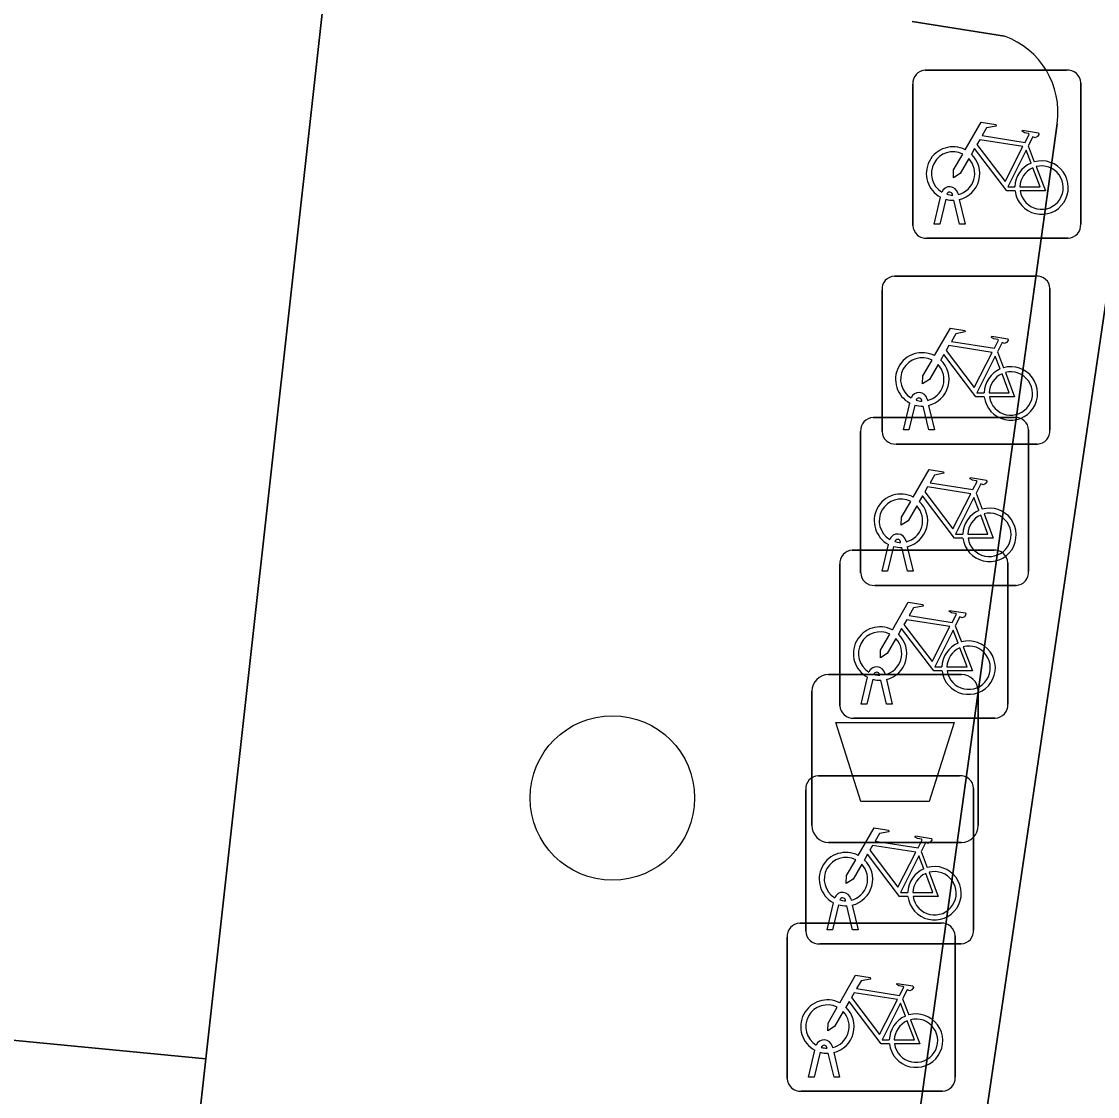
# Model space of a CAD drawing. Extents: x 160349 to 161355, y 381727 to 382854.
# Drawn here: x 160885.01 to 160891.41, y 382489.71 to 382496.11 of the extents above; entities that cross this region are included whole.
import ezdxf

# ---------------------------------------------------------------- set-up
doc = ezdxf.new("R2010")
doc.units = 0
for name, color, linetype in [('IMGEO_Afvalbak', 7, 'Continuous'), ('IMGEO_Boom', 7, 'Continuous'), ('IMGEO_Fietsenrek', 7, 'Continuous'), ('IMGEO_Pand', 7, 'Continuous'), ('IMGEO_Parkeervlak_open', 7, 'Continuous'), ('IMGEO_Rijbaan_lokaal_gesloten', 7, 'Continuous'), ('IMGEO_Voetpad_open', 7, 'Continuous')]:
    doc.layers.add(name, color=color, linetype=linetype)

msp = doc.modelspace()

# ---------------------------------------------------------------- linework, layer by layer
at = {"layer": 'IMGEO_Afvalbak'}
for p, q in [((160889.8101, 382492.2235), (160890.5999, 382492.2235)), ((160890.5999, 382492.2235), (160889.8101, 382492.2235)), ((160889.7101, 382491.3245), (160889.7101, 382492.1235)), ((160889.7101, 382492.1235), (160889.7101, 382491.3245)), ((160890.6999, 382492.1235), (160890.6999, 382491.3245)), ((160890.6999, 382491.3245), (160890.6999, 382492.1235)), ((160890.5999, 382491.2245), (160889.8101, 382491.2245)), ((160889.8101, 382491.2245), (160890.5999, 382491.2245))]:
    msp.add_line(p, q, dxfattribs=at)
msp.add_lwpolyline([(160889.8528, 382491.9384), (160890.5572, 382491.9384), (160890.4084, 382491.4675), (160890.0016, 382491.4675), (160889.8528, 382491.9384)], dxfattribs=at)
for centre, start, end in [((160889.8101, 382492.1235), 90, 180), ((160889.8101, 382492.1235), 90, 180), ((160890.5999, 382492.1235), 0, 90), ((160890.5999, 382492.1235), 360, 90), ((160889.8101, 382491.3245), 180, 270), ((160889.8101, 382491.3245), 180, 270), ((160890.5999, 382491.3245), 270, 0), ((160890.5999, 382491.3245), 270, 0)]:
    msp.add_arc(centre, 0.1, start, end, dxfattribs=at)
at = {"layer": 'IMGEO_Boom'}
msp.add_circle((160888.524, 382491.489), 0.4892, dxfattribs=at)
at = {"layer": 'IMGEO_Fietsenrek'}
for p, q in [((160890.3849, 382495.8185), (160891.2258, 382495.8185)), ((160891.2258, 382495.8185), (160890.3849, 382495.8185)), ((160891.3095, 382495.7441), (160891.3095, 382494.9032)), ((160891.3095, 382494.9032), (160891.3095, 382495.7441)), ((160890.3105, 382494.8939), (160890.3105, 382495.7348)), ((160890.3105, 382495.7348), (160890.3105, 382494.8939)), ((160890.9972, 382495.3682), (160891.0335, 382495.273)), ((160890.4375, 382494.9033), (160890.4758, 382495.0633)), ((160890.5062, 382495.0511), (160890.4709, 382494.9033)), ((160890.5479, 382495.0749), (160890.5469, 382495.0792)), ((160890.589, 382494.9033), (160890.5551, 382495.045)), ((160890.5786, 382495.0864), (160890.5804, 382495.0785)), ((160890.5874, 382495.0493), (160890.6224, 382494.9033)), ((160890.4709, 382494.9033), (160890.4375, 382494.9033)), ((160890.6224, 382494.9033), (160890.589, 382494.9033)), ((160891.2351, 382494.8195), (160890.3942, 382494.8195)), ((160890.3942, 382494.8195), (160891.2351, 382494.8195)), ((160890.2019, 382494.5935), (160891.0428, 382494.5935)), ((160891.0428, 382494.5935), (160890.2019, 382494.5935)), ((160890.1275, 382493.6689), (160890.1275, 382494.5098)), ((160890.1275, 382494.5098), (160890.1275, 382493.6689)), ((160891.1265, 382494.5191), (160891.1265, 382493.6782)), ((160891.1265, 382493.6782), (160891.1265, 382494.5191)), ((160890.8142, 382494.1432), (160890.8505, 382494.048)), ((160890.2545, 382493.6783), (160890.2928, 382493.8383)), ((160890.3232, 382493.8261), (160890.2879, 382493.6783)), ((160890.3649, 382493.8499), (160890.3639, 382493.8542)), ((160890.3956, 382493.8614), (160890.3974, 382493.8535)), ((160890.4044, 382493.8243), (160890.4394, 382493.6783)), ((160890.406, 382493.6783), (160890.3721, 382493.82)), ((160890.0749, 382493.7525), (160890.9158, 382493.7525)), ((160890.9158, 382493.7525), (160890.0749, 382493.7525)), ((160890.0005, 382492.8279), (160890.0005, 382493.6688)), ((160890.0005, 382493.6688), (160890.0005, 382492.8279)), ((160890.2879, 382493.6783), (160890.2545, 382493.6783)), ((160890.4394, 382493.6783), (160890.406, 382493.6783)), ((160890.9995, 382493.6781), (160890.9995, 382492.8372)), ((160890.9995, 382492.8372), (160890.9995, 382493.6781)), ((160891.0521, 382493.5945), (160890.2112, 382493.5945)), ((160890.2112, 382493.5945), (160891.0521, 382493.5945)), ((160890.6872, 382493.3022), (160890.7235, 382493.207)), ((160890.1275, 382492.8373), (160890.1658, 382492.9973)), ((160890.2379, 382493.0089), (160890.2369, 382493.0132)), ((160890.2686, 382493.0204), (160890.2704, 382493.0125)), ((160889.9509, 382492.9625), (160890.7918, 382492.9625)), ((160890.7918, 382492.9625), (160889.9509, 382492.9625)), ((160890.1962, 382492.9851), (160890.1609, 382492.8373)), ((160890.279, 382492.8373), (160890.2451, 382492.979)), ((160890.2774, 382492.9833), (160890.3124, 382492.8373)), ((160889.8765, 382492.0379), (160889.8765, 382492.8788)), ((160889.8765, 382492.8788), (160889.8765, 382492.0379)), ((160890.8755, 382492.8881), (160890.8755, 382492.0472)), ((160890.8755, 382492.0472), (160890.8755, 382492.8881)), ((160890.1609, 382492.8373), (160890.1275, 382492.8373)), ((160890.3124, 382492.8373), (160890.279, 382492.8373)), ((160890.9251, 382492.7535), (160890.0842, 382492.7535)), ((160890.0842, 382492.7535), (160890.9251, 382492.7535)), ((160890.5632, 382492.5122), (160890.5995, 382492.417)), ((160890.1139, 382492.2189), (160890.1129, 382492.2232)), ((160890.1446, 382492.2304), (160890.1464, 382492.2225)), ((160890.0035, 382492.0473), (160890.0418, 382492.2073)), ((160890.0722, 382492.1951), (160890.0369, 382492.0473)), ((160890.155, 382492.0473), (160890.1211, 382492.189)), ((160890.1534, 382492.1933), (160890.1884, 382492.0473)), ((160890.0369, 382492.0473), (160890.0035, 382492.0473)), ((160890.1884, 382492.0473), (160890.155, 382492.0473)), ((160890.8011, 382491.9635), (160889.9602, 382491.9635)), ((160889.9602, 382491.9635), (160890.8011, 382491.9635)), ((160889.7479, 382491.6205), (160890.5888, 382491.6205)), ((160890.5888, 382491.6205), (160889.7479, 382491.6205)), ((160889.6735, 382490.6959), (160889.6735, 382491.5368)), ((160889.6735, 382491.5368), (160889.6735, 382490.6959)), ((160890.6725, 382491.5461), (160890.6725, 382490.7052)), ((160890.6725, 382490.7052), (160890.6725, 382491.5461)), ((160890.3602, 382491.1702), (160890.3965, 382491.075)), ((160889.9109, 382490.8769), (160889.9099, 382490.8812)), ((160889.9416, 382490.8884), (160889.9434, 382490.8805)), ((160889.8005, 382490.7053), (160889.8388, 382490.8653)), ((160889.8692, 382490.8531), (160889.8339, 382490.7053)), ((160889.952, 382490.7053), (160889.9181, 382490.847)), ((160889.9504, 382490.8513), (160889.9854, 382490.7053)), ((160889.6379, 382490.7435), (160890.4788, 382490.7435)), ((160890.4788, 382490.7435), (160889.6379, 382490.7435)), ((160889.8339, 382490.7053), (160889.8005, 382490.7053)), ((160889.9854, 382490.7053), (160889.952, 382490.7053)), ((160889.5635, 382489.8189), (160889.5635, 382490.6598)), ((160889.5635, 382490.6598), (160889.5635, 382489.8189)), ((160890.5625, 382490.6691), (160890.5625, 382489.8282)), ((160890.5625, 382489.8282), (160890.5625, 382490.6691)), ((160890.5981, 382490.6215), (160889.7572, 382490.6215)), ((160889.7572, 382490.6215), (160890.5981, 382490.6215)), ((160890.2502, 382490.2932), (160890.2865, 382490.198)), ((160889.6905, 382489.8283), (160889.7288, 382489.9883)), ((160889.8009, 382489.9999), (160889.7999, 382490.0042)), ((160889.8316, 382490.0114), (160889.8334, 382490.0035)), ((160889.7592, 382489.9761), (160889.7239, 382489.8283)), ((160889.842, 382489.8283), (160889.8081, 382489.97)), ((160889.8404, 382489.9743), (160889.8754, 382489.8283)), ((160889.7239, 382489.8283), (160889.6905, 382489.8283)), ((160889.8754, 382489.8283), (160889.842, 382489.8283)), ((160890.4881, 382489.7445), (160889.6472, 382489.7445)), ((160889.6472, 382489.7445), (160890.4881, 382489.7445))]:
    msp.add_line(p, q, dxfattribs=at)
for points in [[(160890.6231, 382495.3452), (160890.7178, 382495.5087), (160890.804, 382495.4949), (160890.8057, 382495.4862), (160890.7496, 382495.4753), (160890.7234, 382495.43), (160890.9786, 382495.3892)], [(160890.9786, 382495.3892), (160891.0036, 382495.438), (160890.9985, 382495.442), (160890.9753, 382495.4457), (160890.9626, 382495.4532), (160890.9616, 382495.4563), (160890.9638, 382495.4609), (160891.0586, 382495.4458), (160891.0609, 382495.4355), (160891.0515, 382495.4231), (160891.0391, 382495.4167), (160891.0246, 382495.4229), (160890.9972, 382495.3682)], [(160890.9657, 382495.364), (160890.7089, 382495.405), (160890.6922, 382495.3762), (160890.8592, 382495.1559), (160890.9657, 382495.364)], [(160890.6438, 382495.2927), (160890.5922, 382495.2035), (160890.5523, 382495.1775), (160890.5535, 382495.225), (160890.608, 382495.3192)], [(160890.9188, 382495.1005), (160890.8691, 382495.1006), (160890.6784, 382495.3523), (160890.6594, 382495.3195)], [(160891.0137, 382495.266), (160890.9844, 382495.3428), (160890.875, 382495.1247), (160890.9177, 382495.1246)], [(160890.9477, 382495.1245), (160891.0676, 382495.1243), (160891.0244, 382495.2379)], [(160891.0442, 382495.2448), (160891.0992, 382495.1002), (160890.9491, 382495.1005)], [(160890.4401, 382494.1202), (160890.5348, 382494.2837), (160890.621, 382494.2699), (160890.6227, 382494.2612), (160890.5666, 382494.2503), (160890.5404, 382494.205), (160890.7956, 382494.1642)], [(160890.7956, 382494.1642), (160890.8206, 382494.213), (160890.8155, 382494.217), (160890.7923, 382494.2207), (160890.7796, 382494.2282), (160890.7786, 382494.2313), (160890.7808, 382494.2359), (160890.8756, 382494.2208), (160890.8779, 382494.2105), (160890.8685, 382494.1981), (160890.8561, 382494.1917), (160890.8416, 382494.1979), (160890.8142, 382494.1432)], [(160890.7827, 382494.139), (160890.5259, 382494.18), (160890.5092, 382494.1512), (160890.6762, 382493.9309), (160890.7827, 382494.139)], [(160890.4608, 382494.0677), (160890.4092, 382493.9785), (160890.3693, 382493.9525), (160890.3705, 382494), (160890.425, 382494.0942)], [(160890.7358, 382493.8755), (160890.6861, 382493.8756), (160890.4954, 382494.1273), (160890.4764, 382494.0945)], [(160890.8307, 382494.041), (160890.8014, 382494.1178), (160890.692, 382493.8997), (160890.7347, 382493.8996)], [(160890.8612, 382494.0198), (160890.9162, 382493.8752), (160890.7661, 382493.8755)], [(160890.7647, 382493.8995), (160890.8846, 382493.8993), (160890.8414, 382494.0129)], [(160890.3131, 382493.2792), (160890.4078, 382493.4427), (160890.494, 382493.4289), (160890.4957, 382493.4202), (160890.4396, 382493.4093), (160890.4134, 382493.364), (160890.6686, 382493.3232)], [(160890.6686, 382493.3232), (160890.6936, 382493.372), (160890.6885, 382493.376), (160890.6653, 382493.3797), (160890.6526, 382493.3872), (160890.6516, 382493.3903), (160890.6538, 382493.3949), (160890.7486, 382493.3798), (160890.7509, 382493.3695), (160890.7415, 382493.3571), (160890.7291, 382493.3507), (160890.7146, 382493.3569), (160890.6872, 382493.3022)], [(160890.6557, 382493.298), (160890.3989, 382493.339), (160890.3822, 382493.3102), (160890.5492, 382493.0899), (160890.6557, 382493.298)], [(160890.3338, 382493.2267), (160890.2822, 382493.1375), (160890.2423, 382493.1115), (160890.2435, 382493.159), (160890.298, 382493.2532)], [(160890.6088, 382493.0345), (160890.5591, 382493.0346), (160890.3684, 382493.2863), (160890.3494, 382493.2535)], [(160890.7037, 382493.2), (160890.6744, 382493.2768), (160890.565, 382493.0587), (160890.6077, 382493.0586)], [(160890.6377, 382493.0585), (160890.7576, 382493.0583), (160890.7144, 382493.1719)], [(160890.7342, 382493.1788), (160890.7892, 382493.0342), (160890.6391, 382493.0345)], [(160890.1891, 382492.4892), (160890.2838, 382492.6527), (160890.37, 382492.6389), (160890.3717, 382492.6302), (160890.3156, 382492.6193), (160890.2894, 382492.574), (160890.5446, 382492.5332)], [(160890.5317, 382492.508), (160890.2749, 382492.549), (160890.2582, 382492.5202), (160890.4252, 382492.2999), (160890.5317, 382492.508)], [(160890.5446, 382492.5332), (160890.5696, 382492.582), (160890.5645, 382492.586), (160890.5413, 382492.5897), (160890.5286, 382492.5972), (160890.5276, 382492.6003), (160890.5298, 382492.6049), (160890.6246, 382492.5898), (160890.6269, 382492.5795), (160890.6175, 382492.5671), (160890.6051, 382492.5607), (160890.5906, 382492.5669), (160890.5632, 382492.5122)], [(160890.4848, 382492.2445), (160890.4351, 382492.2446), (160890.2444, 382492.4963), (160890.2254, 382492.4635)], [(160890.5797, 382492.41), (160890.5504, 382492.4868), (160890.441, 382492.2687), (160890.4837, 382492.2686)], [(160890.2098, 382492.4367), (160890.1582, 382492.3475), (160890.1183, 382492.3215), (160890.1195, 382492.369), (160890.174, 382492.4632)], [(160890.5137, 382492.2685), (160890.6336, 382492.2683), (160890.5904, 382492.3819)], [(160890.6102, 382492.3888), (160890.6652, 382492.2442), (160890.5151, 382492.2445)], [(160889.9861, 382491.1472), (160890.0808, 382491.3107), (160890.167, 382491.2969), (160890.1687, 382491.2882), (160890.1126, 382491.2773), (160890.0864, 382491.232), (160890.3416, 382491.1912)], [(160890.3416, 382491.1912), (160890.3666, 382491.24), (160890.3615, 382491.244), (160890.3383, 382491.2477), (160890.3256, 382491.2552), (160890.3246, 382491.2583), (160890.3268, 382491.2629), (160890.4216, 382491.2478), (160890.4239, 382491.2375), (160890.4145, 382491.2251), (160890.4021, 382491.2187), (160890.3876, 382491.2249), (160890.3602, 382491.1702)], [(160890.3287, 382491.166), (160890.0719, 382491.207), (160890.0552, 382491.1782), (160890.2222, 382490.9579), (160890.3287, 382491.166)], [(160890.2818, 382490.9025), (160890.2321, 382490.9026), (160890.0414, 382491.1543), (160890.0224, 382491.1215)], [(160890.3767, 382491.068), (160890.3474, 382491.1448), (160890.238, 382490.9267), (160890.2807, 382490.9266)], [(160890.0068, 382491.0947), (160889.9552, 382491.0055), (160889.9153, 382490.9795), (160889.9165, 382491.027), (160889.971, 382491.1212)], [(160890.3107, 382490.9265), (160890.4306, 382490.9263), (160890.3874, 382491.0399)], [(160890.4072, 382491.0468), (160890.4622, 382490.9022), (160890.3121, 382490.9025)], [(160889.8761, 382490.2702), (160889.9708, 382490.4337), (160890.057, 382490.4199), (160890.0587, 382490.4112), (160890.0026, 382490.4003), (160889.9764, 382490.355), (160890.2316, 382490.3142)], [(160890.2316, 382490.3142), (160890.2566, 382490.363), (160890.2515, 382490.367), (160890.2283, 382490.3707), (160890.2156, 382490.3782), (160890.2146, 382490.3813), (160890.2168, 382490.3859), (160890.3116, 382490.3708), (160890.3139, 382490.3605), (160890.3045, 382490.3481), (160890.2921, 382490.3417), (160890.2776, 382490.3479), (160890.2502, 382490.2932)], [(160890.2187, 382490.289), (160889.9619, 382490.33), (160889.9452, 382490.3012), (160890.1122, 382490.0809), (160890.2187, 382490.289)], [(160889.8968, 382490.2177), (160889.8452, 382490.1285), (160889.8053, 382490.1025), (160889.8065, 382490.15), (160889.861, 382490.2442)], [(160890.1718, 382490.0255), (160890.1221, 382490.0256), (160889.9314, 382490.2773), (160889.9124, 382490.2445)], [(160890.2667, 382490.191), (160890.2374, 382490.2678), (160890.128, 382490.0497), (160890.1707, 382490.0496)], [(160890.2007, 382490.0495), (160890.3206, 382490.0493), (160890.2774, 382490.1629)], [(160890.2972, 382490.1698), (160890.3522, 382490.0252), (160890.2021, 382490.0255)]]:
    msp.add_lwpolyline(points, dxfattribs=at)
for centre, radius, start, end in [((160890.3882, 382495.7406), 0.0779, 92.4484, 184.28452), ((160890.3882, 382495.7406), 0.0779, 92.4484, 184.28452), ((160891.2316, 382495.7408), 0.0779, 2.4484, 94.28452), ((160891.2316, 382495.7408), 0.0779, 2.4484, 94.28452), ((160890.5501, 382495.2039), 0.159, 62.67661, 242.13685), ((160890.5501, 382495.2039), 0.129, 63.31916, 238.90302), ((160890.5501, 382495.2039), 0.159, 283.5766, 46.60424), ((160890.5501, 382495.2039), 0.129, 283.60429, 43.43025), ((160891.0767, 382495.1199), 0.159, 113.3408, 178.32165), ((160891.0767, 382495.1199), 0.159, 187.0065, 105.77075), ((160891.0767, 382495.1199), 0.129, 113.92302, 177.95563), ((160891.0767, 382495.1199), 0.129, 188.67146, 104.58832), ((160890.5299, 382495.0753), 0.0499, 12.8025, 158.69338), ((160890.5501, 382495.2039), 0.159, 253.99666, 271.78671), ((160890.5299, 382495.0753), 0.0174, 12.8025, 163.45023), ((160890.5501, 382495.2039), 0.129, 253.41502, 269.02044), ((160890.3884, 382494.8972), 0.0779, 182.4484, 274.28452), ((160890.3884, 382494.8972), 0.0779, 182.4484, 274.28452), ((160891.2318, 382494.8974), 0.0779, 272.4484, 4.28452), ((160891.2318, 382494.8974), 0.0779, 272.4484, 4.28452), ((160890.2052, 382494.5156), 0.0779, 92.4484, 184.28452), ((160890.2052, 382494.5156), 0.0779, 92.4484, 184.28452), ((160891.0486, 382494.5158), 0.0779, 2.4484, 94.28452), ((160891.0486, 382494.5158), 0.0779, 2.4484, 94.28452), ((160890.3671, 382493.9789), 0.159, 62.67661, 242.13685), ((160890.3671, 382493.9789), 0.129, 63.31916, 238.90302), ((160890.3671, 382493.9789), 0.159, 283.5766, 46.60424), ((160890.3671, 382493.9789), 0.129, 283.60429, 43.43025), ((160890.8937, 382493.8949), 0.159, 113.3408, 178.32165), ((160890.8937, 382493.8949), 0.159, 187.0065, 105.77075), ((160890.8937, 382493.8949), 0.129, 188.67146, 104.58832), ((160890.8937, 382493.8949), 0.129, 113.92302, 177.95563), ((160890.3469, 382493.8503), 0.0499, 12.8025, 158.69338), ((160890.3671, 382493.9789), 0.159, 253.99666, 271.78671), ((160890.3469, 382493.8503), 0.0174, 12.8025, 163.45023), ((160890.3671, 382493.9789), 0.129, 253.41502, 269.02044), ((160890.0782, 382493.6746), 0.0779, 92.4484, 184.28452), ((160890.0782, 382493.6746), 0.0779, 92.4484, 184.28452), ((160890.9216, 382493.6748), 0.0779, 2.4484, 94.28452), ((160890.9216, 382493.6748), 0.0779, 2.4484, 94.28452), ((160890.2054, 382493.6722), 0.0779, 182.4484, 274.28452), ((160890.2054, 382493.6722), 0.0779, 182.4484, 274.28452), ((160891.0488, 382493.6724), 0.0779, 272.4484, 4.28452), ((160891.0488, 382493.6724), 0.0779, 272.4484, 4.28452), ((160890.2401, 382493.1379), 0.159, 62.67661, 242.13685), ((160890.2401, 382493.1379), 0.129, 63.31916, 238.90302), ((160890.2401, 382493.1379), 0.159, 283.5766, 46.60424), ((160890.2401, 382493.1379), 0.129, 283.60429, 43.43025), ((160890.7667, 382493.0539), 0.159, 113.3408, 178.32165), ((160890.7667, 382493.0539), 0.159, 187.0065, 105.77075), ((160890.7667, 382493.0539), 0.129, 188.67146, 104.58832), ((160890.7667, 382493.0539), 0.129, 113.92302, 177.95563), ((160890.2199, 382493.0093), 0.0499, 12.8025, 158.69338), ((160890.2199, 382493.0093), 0.0174, 12.8025, 163.45023), ((160890.2401, 382493.1379), 0.129, 253.41502, 269.02044), ((160889.9542, 382492.8846), 0.0779, 92.4484, 184.28452), ((160889.9542, 382492.8846), 0.0779, 92.4484, 184.28452), ((160890.2401, 382493.1379), 0.159, 253.99666, 271.78671), ((160890.7976, 382492.8848), 0.0779, 2.4484, 94.28452), ((160890.7976, 382492.8848), 0.0779, 2.4484, 94.28452), ((160890.0784, 382492.8312), 0.0779, 182.4484, 274.28452), ((160890.0784, 382492.8312), 0.0779, 182.4484, 274.28452), ((160890.9218, 382492.8314), 0.0779, 272.4484, 4.28452), ((160890.9218, 382492.8314), 0.0779, 272.4484, 4.28452), ((160890.1161, 382492.3479), 0.159, 62.67661, 242.13685), ((160890.1161, 382492.3479), 0.129, 63.31916, 238.90302), ((160890.1161, 382492.3479), 0.129, 283.60429, 43.43025), ((160890.1161, 382492.3479), 0.159, 283.5766, 46.60424), ((160890.6427, 382492.2639), 0.159, 187.0065, 105.77075), ((160890.6427, 382492.2639), 0.159, 113.3408, 178.32165), ((160890.6427, 382492.2639), 0.129, 113.92302, 177.95563), ((160890.6427, 382492.2639), 0.129, 188.67146, 104.58832), ((160890.0959, 382492.2193), 0.0499, 12.8025, 158.69338), ((160890.0959, 382492.2193), 0.0174, 12.8025, 163.45023), ((160890.1161, 382492.3479), 0.129, 253.41502, 269.02044), ((160890.1161, 382492.3479), 0.159, 253.99666, 271.78671), ((160889.9544, 382492.0412), 0.0779, 182.4484, 274.28452), ((160889.9544, 382492.0412), 0.0779, 182.4484, 274.28452), ((160890.7978, 382492.0414), 0.0779, 272.4484, 4.28452), ((160890.7978, 382492.0414), 0.0779, 272.4484, 4.28452), ((160889.7512, 382491.5426), 0.0779, 92.4484, 184.28452), ((160889.7512, 382491.5426), 0.0779, 92.4484, 184.28452), ((160890.5946, 382491.5428), 0.0779, 2.4484, 94.28452), ((160890.5946, 382491.5428), 0.0779, 2.4484, 94.28452), ((160889.9131, 382491.0059), 0.159, 62.67661, 242.13685), ((160889.9131, 382491.0059), 0.129, 63.31916, 238.90302), ((160889.9131, 382491.0059), 0.129, 283.60429, 43.43025), ((160889.9131, 382491.0059), 0.159, 283.5766, 46.60424), ((160890.4397, 382490.9219), 0.159, 187.0065, 105.77075), ((160890.4397, 382490.9219), 0.159, 113.3408, 178.32165), ((160890.4397, 382490.9219), 0.129, 113.92302, 177.95563), ((160890.4397, 382490.9219), 0.129, 188.67146, 104.58832), ((160889.8929, 382490.8773), 0.0499, 12.8025, 158.69338), ((160889.8929, 382490.8773), 0.0174, 12.8025, 163.45023), ((160889.9131, 382491.0059), 0.129, 253.41502, 269.02044), ((160889.9131, 382491.0059), 0.159, 253.99666, 271.78671), ((160889.6412, 382490.6656), 0.0779, 92.4484, 184.28452), ((160889.6412, 382490.6656), 0.0779, 92.4484, 184.28452), ((160889.7514, 382490.6992), 0.0779, 182.4484, 274.28452), ((160889.7514, 382490.6992), 0.0779, 182.4484, 274.28452), ((160890.4846, 382490.6658), 0.0779, 2.4484, 94.28452), ((160890.4846, 382490.6658), 0.0779, 2.4484, 94.28452), ((160890.5948, 382490.6994), 0.0779, 272.4484, 4.28452), ((160890.5948, 382490.6994), 0.0779, 272.4484, 4.28452), ((160889.8031, 382490.1289), 0.159, 62.67661, 242.13685), ((160889.8031, 382490.1289), 0.129, 63.31916, 238.90302), ((160889.8031, 382490.1289), 0.159, 283.5766, 46.60424), ((160889.8031, 382490.1289), 0.129, 283.60429, 43.43025), ((160890.3297, 382490.0449), 0.159, 113.3408, 178.32165), ((160890.3297, 382490.0449), 0.159, 187.0065, 105.77075), ((160890.3297, 382490.0449), 0.129, 113.92302, 177.95563), ((160890.3297, 382490.0449), 0.129, 188.67146, 104.58832), ((160889.7829, 382490.0003), 0.0499, 12.8025, 158.69338), ((160889.7829, 382490.0003), 0.0174, 12.8025, 163.45023), ((160889.8031, 382490.1289), 0.129, 253.41502, 269.02044), ((160889.8031, 382490.1289), 0.159, 253.99666, 271.78671), ((160889.6414, 382489.8222), 0.0779, 182.4484, 274.28452), ((160889.6414, 382489.8222), 0.0779, 182.4484, 274.28452), ((160890.4848, 382489.8224), 0.0779, 272.4484, 4.28452), ((160890.4848, 382489.8224), 0.0779, 272.4484, 4.28452)]:
    msp.add_arc(centre, radius, start, end, dxfattribs=at)
at = {"layer": 'IMGEO_Pand'}
for points in [[(160864.148, 382496.031), (160862.624, 382497.041), (160864.483, 382500.207), (160859.631, 382502.608), (160858.18, 382500), (160854.89, 382493.275), (160864.189, 382492.243), (160864.261, 382492.389), (160877.466, 382490.907), (160877.451, 382490.771), (160886.106, 382489.937), (160886.875, 382496.851), (160875.655, 382498.111), (160875.287, 382494.796)], [(160886.092, 382489.812), (160886.106, 382489.937), (160877.451, 382490.771), (160877.133, 382487.899), (160873.393, 382488.314), (160870.367, 382488.65), (160870.026, 382485.568), (160873.051, 382485.231), (160885.429, 382483.854)]]:
    msp.add_lwpolyline(points, close=True, dxfattribs=at)
at = {"layer": 'IMGEO_Parkeervlak_open'}
for points in [[(160886.772, 382462.594), (160892.129, 382498.996), (160892.254, 382500), (160894.162, 382515.334), (160895.992, 382530.045), (160901.745, 382575.055)], [(160890.307, 382496.108), (160890.856, 382496.021)], [(160891.169, 382495.5), (160890.319, 382489.384)]]:
    msp.add_lwpolyline(points, dxfattribs=at)
msp.add_arc((160890.6918, 382495.5678), 0.482, 351.90982, 70.08236, dxfattribs=at)
at = {"layer": 'IMGEO_Rijbaan_lokaal_gesloten'}
msp.add_lwpolyline([(160909.975, 382620.745), (160909.539, 382617.47), (160907.646, 382607.388), (160907.327, 382605.709), (160906.578, 382601.771), (160903.548, 382585.84), (160901.745, 382575.055), (160895.992, 382530.045), (160894.162, 382515.334), (160892.254, 382500), (160892.129, 382498.996), (160886.772, 382462.594), (160885.854, 382456.356), (160885.223, 382452.521)], dxfattribs=at)
at = {"layer": 'IMGEO_Voetpad_open'}
for points in [[(160889.923, 382496.653), (160889.945, 382496.987), (160890.24, 382499.54), (160889.839, 382499.774), (160889.86, 382500), (160887.26, 382500.317), (160887.225, 382500), (160886.875, 382496.851), (160886.106, 382489.937), (160886.092, 382489.812), (160885.429, 382483.854), (160884.712, 382477.402), (160883.911, 382470.207), (160883.163, 382463.478), (160882.349, 382456.163), (160881.413, 382447.744)], [(160890.856, 382496.021), (160890.307, 382496.108)], [(160890.319, 382489.384), (160891.169, 382495.5)]]:
    msp.add_lwpolyline(points, dxfattribs=at)
msp.add_arc((160890.6918, 382495.5678), 0.482, 351.90982, 70.08236, dxfattribs=at)

doc.saveas('drawing.dxf')
